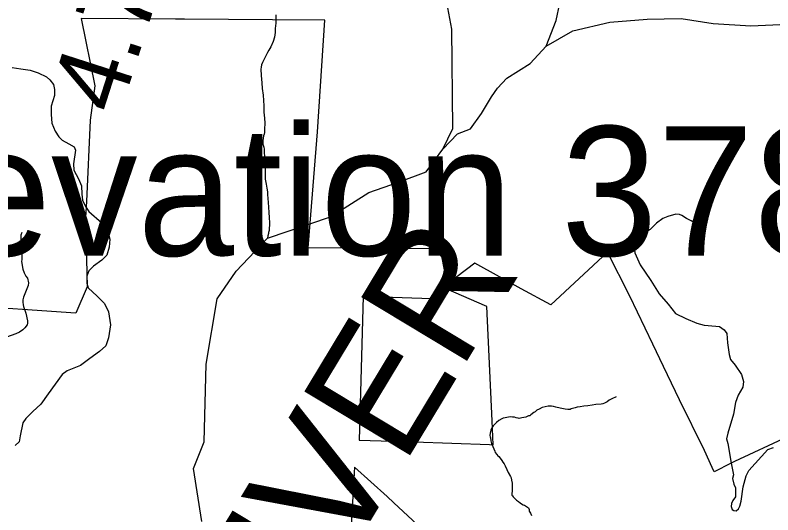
# Model space of a CAD drawing. Extents: x 1159738 to 1321356, y 736314 to 882035.
# Drawn here: x 1207471 to 1212621, y 867305 to 870703 of the extents above; entities that cross this region are included whole.
import ezdxf

# ---------------------------------------------------------------- set-up
doc = ezdxf.new("R2010")
doc.units = 0
for name, color, linetype in [('Exist Boundary Land Use Forest National US Forest Service', 7, 'Continuous'), ('Exist Geographical Mountain Summit Elevation Number Label', 7, 'Continuous'), ('Exist Hydrographic Creek Single Shore', 7, 'Continuous'), ('Exist Hydrographic Misc Water Feature', 7, 'Continuous'), ('Exist Hydrographic River Shore Label', 7, 'Continuous'), ('Exist Road Non-System Type 51', 7, 'Continuous'), ('Exist Road Secondary Mileage Hundredths English Label', 7, 'Continuous'), ('Exist Road Secondary Type 41 Attributed', 7, 'Continuous')]:
    doc.layers.add(name, color=color, linetype=linetype)

msp = doc.modelspace()

# ---------------------------------------------------------------- linework, layer by layer
at = {"layer": 'Exist Boundary Land Use Forest National US Forest Service'}
for points in [[(1212721.1, 867835.8), (1212360.1, 867668.8), (1212298.2, 867636.5), (1212296.4, 867635.6), (1212263.2, 867618.2), (1212222.1, 867596.8), (1212208, 867628), (1212156.2, 867742.8), (1211987, 868087.8), (1211878.4, 868314.3), (1211806, 868464.8), (1211650, 868792.9), (1211498, 869090.8), (1211113, 868733.8), (1210910, 868842.8), (1210596, 869015.9), (1210408, 868872.8), (1210363, 869113.8), (1209463, 869119.8), (1209476.5, 869288.7), (1209526, 869908.9), (1209576, 870667.9), (1209219.9, 870670.8), (1208622, 870675.9), (1208561.5, 870676.3), (1207920, 870680.8), (1208012, 870221.8), (1207981, 869988.8), (1207955.2, 869436.4), (1207950, 869326.8), (1207961, 868854.8), (1207884, 868676.8), (1207521.8, 868701.9), (1207321, 868715.8)], [(1210301, 868772.8), (1209836, 868789.8), (1209809, 867813.8), (1210183, 867800.7), (1210695.4, 867782.7), (1210721, 867781.9), (1210713.6, 867943.5), (1210678, 868720.8), (1210401, 868842.8), (1210301, 868772.8)], [(1210362, 867092.8), (1210045.7, 867385.8), (1209999, 867428.9), (1209778, 867628.8), (1209744, 867035.8)]]:
    msp.add_lwpolyline(points, dxfattribs=at)
at = {"layer": 'Exist Hydrographic Creek Single Shore'}
msp.add_lwpolyline([(1208740, 867260.3), (1208683, 867619.2), (1208755.1, 867801.6), (1208770.5, 868329.9), (1208844.1, 868773.2), (1208972.5, 868961), (1209187, 869186.2), (1209614.5, 869331.6), (1209876, 869496), (1210077.4, 869567.9), (1210265.1, 869637), (1210378.8, 869791.3), (1210447.1, 869931.1), (1210440, 870607.4), (1210338, 871154.4), (1210206.9, 871856.2), (1210106, 872117.6), (1209891, 872505.9), (1209815, 872776.6), (1209751.9, 872935.4)], dxfattribs=at)
at = {"layer": 'Exist Hydrographic Misc Water Feature'}
for points in [[(1210378.8, 869791.3), (1210477.5, 869895.1), (1210566.4, 869929.7), (1210640.5, 870033.5), (1210709.6, 870147.1), (1210749.2, 870206.4), (1210813.4, 870275.6), (1210971.4, 870374.4), (1211080, 870493), (1211149.2, 870666), (1211173.9, 870784.6), (1211247.9, 870848.8), (1211386.2, 871002), (1211440.5, 871056.4), (1211465.2, 871125.6), (1211460.3, 871278.8), (1211450.3, 871337), (1211489.8, 871475.4), (1211618.2, 871589), (1211800.9, 871673), (1211919.5, 871786.7), (1211934.3, 871964.6), (1212003.4, 872083.2), (1212067.6, 872167.2)], [(1211080, 870493), (1211262.7, 870595.7), (1211514.5, 870655), (1211766.4, 870674.8), (1211998.5, 870679.8), (1212215.8, 870645.2), (1212472.6, 870630.3), (1212670.1, 870640.2), (1212778.8, 870709.4), (1212843, 870778.6), (1213005.9, 870946.6), (1213164, 871045.4), (1213302.2, 871104.7)], [(1209244.1, 870705.7), (1209243.6, 870687.7), (1209242.5, 870647.8), (1209239.5, 870611.8), (1209238.9, 870585.8), (1209234, 870554), (1209225.1, 870524.1), (1209208.2, 870488.5), (1209195.5, 870464.9), (1209187.1, 870449.1), (1209170.2, 870417.5), (1209159.6, 870393.8), (1209153.3, 870380), (1209146.7, 870364.1), (1209142.4, 870350.2), (1209142, 870336.2), (1209142.8, 870292.2), (1209147.5, 870242.1), (1209150.5, 870203.9), (1209157.3, 870159.7), (1209158.2, 870123.6), (1209161.3, 870085.5), (1209162.1, 870043.5), (1209165, 870003.4), (1209168.1, 869969.2), (1209167, 869927.3), (1209166.4, 869905.3), (1209164.1, 869893.4), (1209159.7, 869881.4), (1209157.4, 869867.4), (1209154.9, 869849.5), (1209154.2, 869825.5), (1209161.6, 869805.3), (1209163.2, 869791.3), (1209164.9, 869775.2), (1209165.8, 869735.2), (1209166.9, 869701), (1209169.8, 869659), (1209170.9, 869626.9), (1209171.7, 869586.9), (1209176.9, 869554.7), (1209182.1, 869526.5), (1209185.5, 869500.5), (1209187, 869482.3), (1209188.2, 869456.3), (1209191.5, 869428.2), (1209192.6, 869396.2), (1209195.7, 869362.1), (1209198.8, 869327.9), (1209199.7, 869289.9), (1209198.4, 869237.9), (1209194, 869224), (1209193.9, 869218), (1209189.4, 869202.1), (1209187, 869186.2)], [(1207516.9, 869225.4), (1207510.4, 869207.5), (1207509.4, 869171.5), (1207516.3, 869133.4), (1207517.9, 869115.2), (1207515.8, 869041.3), (1207513.5, 869027.3), (1207524.1, 868975.1), (1207531.4, 868950.8), (1207542.9, 868928.4), (1207554.5, 868914.1), (1207561.7, 868882), (1207559.1, 868863.9), (1207528.9, 868784.8), (1207524.5, 868766.8), (1207524, 868750.8), (1207525.5, 868732.8), (1207527.2, 868720.8), (1207544, 868676.3), (1207554.6, 868623.9), (1207554.2, 868607.9), (1207551.9, 868598), (1207537.3, 868576.3), (1207522.9, 868562.8), (1207500.5, 868547.3), (1207476.2, 868536), (1207411.5, 868513.7)], [(1211555.6, 868107.4), (1211527.2, 868094.1), (1211516.9, 868088.4), (1211508.8, 868084.6), (1211494.6, 868073), (1211482.5, 868067.3), (1211476.3, 868063.5), (1211466.2, 868059.8), (1211454.1, 868058.1), (1211418.1, 868055.1), (1211393.8, 868049.7), (1211363.6, 868046.5), (1211337.7, 868043.2), (1211311.6, 868039.9), (1211291.5, 868036.4), (1211277.3, 868032.8), (1211251.1, 868025.5), (1211243, 868021.8), (1211228.9, 868022.2), (1211209, 868024.7), (1211175.2, 868029.6), (1211145.3, 868036.4), (1211129.5, 868040.8), (1211117.5, 868043.1), (1211107.4, 868043.4), (1211093.4, 868043.8), (1211073.3, 868040.4), (1211053.2, 868034.9), (1211032.9, 868023.4), (1211016.7, 868015.9), (1211006.4, 868006.1), (1210996.2, 868000.3), (1210975.8, 867985), (1210969.6, 867979.1), (1210961.5, 867977.3), (1210941.3, 867969.9), (1210929.3, 867966.2), (1210915.2, 867964.6), (1210897, 867961.1), (1210891.2, 867963.2), (1210877.2, 867965.6), (1210865.3, 867970), (1210851.3, 867970.3), (1210841.3, 867970.6), (1210825.3, 867969), (1210801.2, 867965.6), (1210789.1, 867962), (1210778.9, 867958.3), (1210758.5, 867946.8), (1210742.1, 867933.3), (1210731.9, 867921.5), (1210721.5, 867909.7), (1210711.2, 867896.1), (1210704.8, 867880.2), (1210700.2, 867860.3), (1210697.8, 867844.4), (1210699.6, 867834.3), (1210701.3, 867828.3), (1210704.8, 867808.1), (1210708.3, 867790.1), (1210717.8, 867769.8), (1210730.9, 867737.4), (1210734.6, 867729.4), (1210744.3, 867715), (1210752.1, 867706.8), (1210758, 867702.6), (1210767.7, 867690.4), (1210779.1, 867674.1), (1210786.9, 867663.8), (1210794.7, 867651.6), (1210802.3, 867637.4), (1210813.6, 867613.1), (1210823, 867592.8), (1210838.4, 867566.3), (1210842.1, 867556.3), (1210845.7, 867540.1), (1210849.2, 867520.1), (1210848.6, 867502.1), (1210849.8, 867472), (1210849.6, 867460), (1210847.3, 867454.1), (1210847.2, 867446.1), (1210846.9, 867438.1), (1210850.8, 867433.9), (1210856.6, 867427.7), (1210880, 867405.1), (1210891.8, 867394.8), (1210903.6, 867386.5), (1210913.4, 867380.2), (1210923.2, 867373.9), (1210933.2, 867369.7), (1210941, 867365.4), (1210954.8, 867357.1), (1210960.7, 867352.9), (1210964.3, 867340.8), (1210966, 867330.7), (1210973.7, 867316.6), (1210981.3, 867300.3)]]:
    msp.add_lwpolyline(points, dxfattribs=at)
at = {"layer": 'Exist Road Non-System Type 51'}
msp.add_lwpolyline([(1212146.4, 869234.7), (1212099.9, 869283), (1212065.5, 869303.6), (1212034.5, 869320.9), (1212003.5, 869341.5), (1211986.3, 869348.4), (1211962.2, 869350.1), (1211907.1, 869332.9), (1211872.7, 869320.9), (1211831.4, 869288.1), (1211786.6, 869245.1), (1211740.1, 869215.8), (1211705.7, 869188.2), (1211690.2, 869165.8), (1211679.9, 869126.2), (1211683.3, 869086.6), (1211719.5, 869005.6), (1211791.8, 868898.8), (1211848.6, 868807.5), (1211910.6, 868738.6), (1211960.5, 868674.9), (1212029.3, 868640.4), (1212105.1, 868609.4), (1212155, 868595.6), (1212234.2, 868588.8), (1212258.3, 868585.3), (1212291, 868562.9), (1212308.2, 868538.8), (1212313.3, 868475.1), (1212323.6, 868395.1), (1212333.9, 868360.7), (1212364.9, 868322.8), (1212407.9, 868259), (1212421.7, 868212.5), (1212416.5, 868172.9), (1212385.5, 868117.8), (1212368.3, 868069.6), (1212354.6, 867988.6), (1212315, 867861.1), (1212306.4, 867822.6), (1212315, 867789.9), (1212337.4, 867657.3), (1212352.9, 867578), (1212347.7, 867552.2), (1212356.4, 867514.3), (1212366.7, 867488.4), (1212368.4, 867452.3), (1212368.4, 867426.4), (1212349.5, 867402.3), (1212340.9, 867381.6), (1212339.1, 867362.7), (1212344.3, 867342), (1212356.4, 867333.4), (1212371.8, 867331.7), (1212387.3, 867345.5), (1212397.7, 867364.4), (1212406.3, 867397.2), (1212420, 867495.3), (1212440.7, 867571.1), (1212457.9, 867607.3), (1212587, 867750.3), (1212624.9, 867762.3)], dxfattribs=at)
at = {"layer": 'Exist Road Secondary Type 41 Attributed'}
msp.add_lwpolyline([(1207450.5, 870346.6), (1207510.5, 870339.1), (1207572.3, 870327.9), (1207628.6, 870311), (1207684.8, 870282.9), (1207707.3, 870262.2), (1207731.6, 870232.2), (1207739.1, 870198.5), (1207739.1, 870157.2), (1207716.6, 870084.1), (1207716.6, 870027.8), (1207720.4, 869969.6), (1207742.9, 869913.4), (1207769.1, 869875.9), (1207791.6, 869853.4), (1207836.6, 869829), (1207872.2, 869806.5), (1207881.1, 869785.2), (1207868, 869691.4), (1207869.8, 869648.2), (1207901.7, 869590.1), (1207922.3, 869541.3), (1207924.2, 869485.1), (1207929.8, 869445.7), (1207948.5, 869402.5), (1207971, 869366.9), (1208061, 869291), (1208100.3, 869229.1), (1208115.3, 869180.4), (1208109.7, 869126), (1208094.7, 869071.6), (1208061, 869035.9), (1208002.9, 868996.6), (1207971, 868964.7), (1207957.9, 868927.2), (1207957.9, 868880.3), (1207967.1, 868849.2), (1208029, 868791), (1208079.6, 868742.3), (1208105.8, 868686), (1208118.9, 868597.9), (1208105.8, 868509.7), (1208087.1, 868455.3), (1208044, 868415.9), (1207978.4, 868367.2), (1207914.8, 868319.4), (1207824.8, 868283.8), (1207791.1, 868259.4), (1207695.5, 868128.1), (1207644.9, 868058.7), (1207590.6, 868008.1), (1207543.7, 867961.2), (1207523.1, 867931.2), (1207504.4, 867843), (1207498.7, 867801.8), (1207470.6, 867777.4)], dxfattribs=at)

# ---------------------------------------------------------------- texts
at = {"layer": 'Exist Geographical Mountain Summit Elevation Number Label'}
msp.add_text('Elevation 3780', height=880, dxfattribs=at).set_placement((1206014.2, 869067.5))
at = {"layer": 'Exist Hydrographic River Shore Label'}
msp.add_text('RIVER', height=840, rotation=58.9084, dxfattribs=at).set_placement((1209141.6, 866027.7))
at = {"layer": 'Exist Road Secondary Mileage Hundredths English Label'}
msp.add_text('4.73', height=500, rotation=72.1708, dxfattribs=at).set_placement((1208177.7, 870013.4))

doc.saveas('drawing.dxf')
